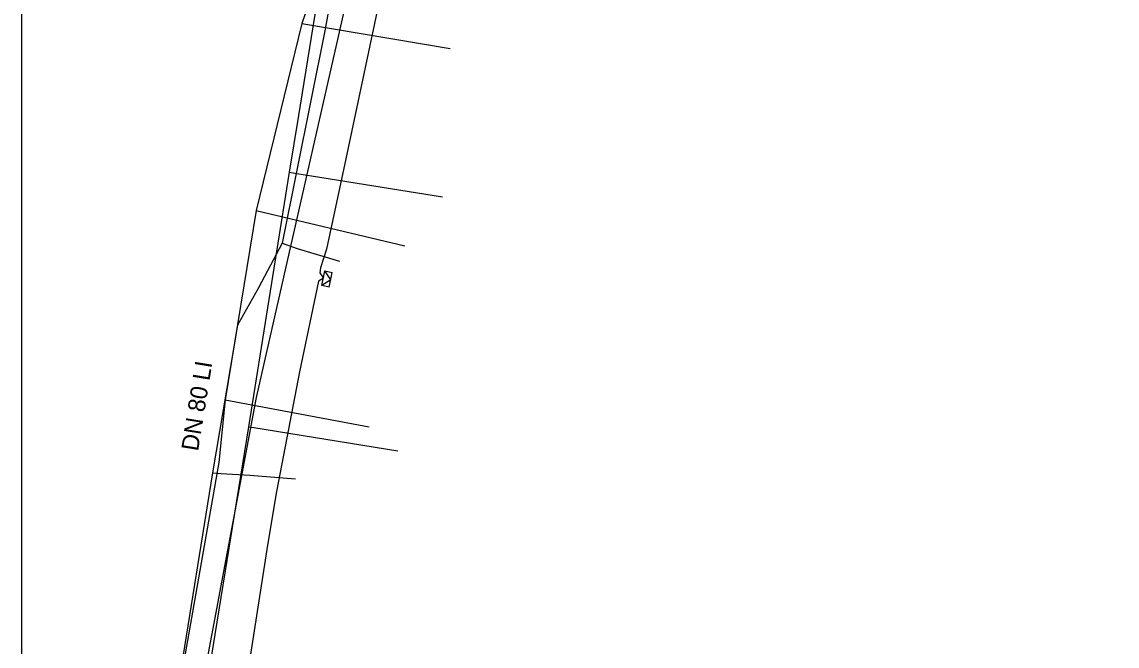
# Model space of a CAD drawing. Extents: x -596024 to -594475, y -1163820 to -1161957.
# Drawn here: x -596024.4 to -595973.2, y -1162952.3 to -1162923.1 of the extents above; entities that cross this region are included whole.
import ezdxf

# ---------------------------------------------------------------- set-up
doc = ezdxf.new("R2010")
doc.units = 0
for name, color, linetype in [('31', 7, 'Continuous'), ('Vrstva 13', 7, 'Continuous'), ('Vrstva 15', 7, 'Continuous'), ('Vrstva 16', 7, 'Continuous'), ('Vrstva 25', 7, 'Continuous'), ('Vrstva 42', 7, 'Continuous'), ('Vrstva 43', 7, 'Continuous'), ('Vrstva 55', 7, 'Continuous'), ('Vrstva 63', 7, 'Continuous')]:
    doc.layers.add(name, color=color, linetype=linetype)

# ---------------------------------------------------------------- blocks, each defined once
blk = doc.blocks.new('NN630')
at = {"layer": '31'}
for points in [[(-0.003, -0.7), (-0.703, 0)], [(-0.703, -0.7), (-0.703, 0), (0.697, 0), (0.697, -0.7)], [(-0.003, -0.7), (0.697, 0)], [(-0.703, -0.7), (0.697, -0.7)]]:
    blk.add_lwpolyline(points, dxfattribs=at)

msp = doc.modelspace()

# ---------------------------------------------------------------- linework, layer by layer
at = {"layer": 'Vrstva 13'}
for points in [[(-596022.777, -1162997.751), (-596022.415, -1162995.418), (-596018.66, -1162972.098), (-596017.235, -1162963.249), (-596015.572, -1162952.918), (-596013.822, -1162942.049), (-596011.907, -1162930.158), (-596011.481, -1162927.516), (-596010.378, -1162920.665), (-596009.524, -1162915.36), (-596008.729, -1162910.422), (-596005.829, -1162892.382), (-596004.791, -1162890.77)], [(-596011.907, -1162930.158), (-596011.658, -1162930.198), (-596004.758, -1162931.309)], [(-596013.822, -1162942.049), (-596013.578, -1162942.088), (-596006.855, -1162943.171)]]:
    msp.add_lwpolyline(points, dxfattribs=at)
at = {"layer": 'Vrstva 16'}
for points in [[(-596004.01, -1162901.79), (-596007.94, -1162912.85), (-596008.01, -1162913.05), (-596008.27, -1162913.72), (-596009.29, -1162918.22), (-596009.89, -1162921.45), (-596010.25, -1162923.47), (-596012.26, -1162933.48), (-596013.37, -1162935.57), (-596014.34, -1162937.31), (-596015.52, -1162944.21), (-596017.05, -1162953.76), (-596018.4, -1162962), (-596020.32, -1162973.27), (-596022.13, -1162984.46), (-596022.3, -1162985.53), (-596023.49, -1162993.99), (-596019.98, -1162994.58), (-596020, -1162995.02)], [(-596012.26, -1162933.48), (-596011.56, -1162933.72), (-596009.58, -1162934.31)], [(-596015.52, -1162944.21), (-596015.11, -1162944.23), (-596013.76, -1162944.31), (-596011.64, -1162944.48)]]:
    msp.add_lwpolyline(points, dxfattribs=at)
at = {"layer": 'Vrstva 25'}
for p, q in [((-596009.487, -1162917.937), (-596011.341, -1162923.219)), ((-596011.341, -1162923.219), (-596013.476, -1162931.947)), ((-596011.341, -1162923.219), (-596004.403, -1162924.383)), ((-596013.476, -1162931.947), (-596014.913, -1162940.796)), ((-596013.476, -1162931.947), (-596006.53, -1162933.607)), ((-596014.913, -1162940.796), (-596015.213, -1162943.723)), ((-596014.913, -1162940.796), (-596008.184, -1162942.061)), ((-596015.213, -1162943.723), (-596016.935, -1162953.496))]:
    msp.add_line(p, q, dxfattribs=at)
at = {"layer": 'Vrstva 42'}
msp.add_lwpolyline([(-596007.77, -1162922.41), (-596009.279, -1162929.535), (-596010.186, -1162933.754), (-596010.466, -1162934.622), (-596010.495, -1162934.858), (-596010.33, -1162935.112), (-596010.553, -1162935.244), (-596011.442, -1162939.492), (-596012.356, -1162944.186), (-596012.524, -1162945.078), (-596012.949, -1162947.58), (-596013.864, -1162953.488), (-596014.016, -1162954.371), (-596014.204, -1162955.516), (-596014.027, -1162955.726), (-596014.057, -1162955.94), (-596014.195, -1162955.919), (-596015.148, -1162962.155), (-596015.247, -1162962.915), (-596015.454, -1162963.569), (-596015.624, -1162964.063), (-596015.72, -1162964.322), (-596015.498, -1162964.38), (-596015.232, -1162964.68)], dxfattribs=at)
at = {"layer": 'Vrstva 55'}
msp.add_lwpolyline([(-595993.737, -1163007.36), (-595991.896, -1163007.08), (-595991.68, -1162999.83), (-596000.4, -1162997.68), (-596012.68, -1162994.73), (-596018.57, -1162992.95), (-596015.38, -1162970.85), (-596018.2, -1162967.54), (-596017.59, -1162962.68), (-596013.46, -1162940.69), (-596008.27, -1162917.84), (-596004.5, -1162911.68)], dxfattribs=at)
at = {"layer": 'Vrstva 63'}
msp.add_lwpolyline([(-594475.47, -1163820.23), (-596024.42, -1163820.23), (-596024.42, -1161956.88), (-594475.47, -1161956.88)], close=True, dxfattribs=at)

# ---------------------------------------------------------------- block references
at = {"layer": 'Vrstva 43', "xscale": 0.49999999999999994, "yscale": 0.5000000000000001, "rotation": 78}
msp.add_blockref('NN630', (-596010.33, -1162935.112), dxfattribs=at)

# ---------------------------------------------------------------- texts
at = {"layer": 'Vrstva 15'}
msp.add_text('DN 80 LI', height=0.8, rotation=80.8443, dxfattribs=at).set_placement((-596016.187, -1162943.222))

doc.saveas('drawing.dxf')
